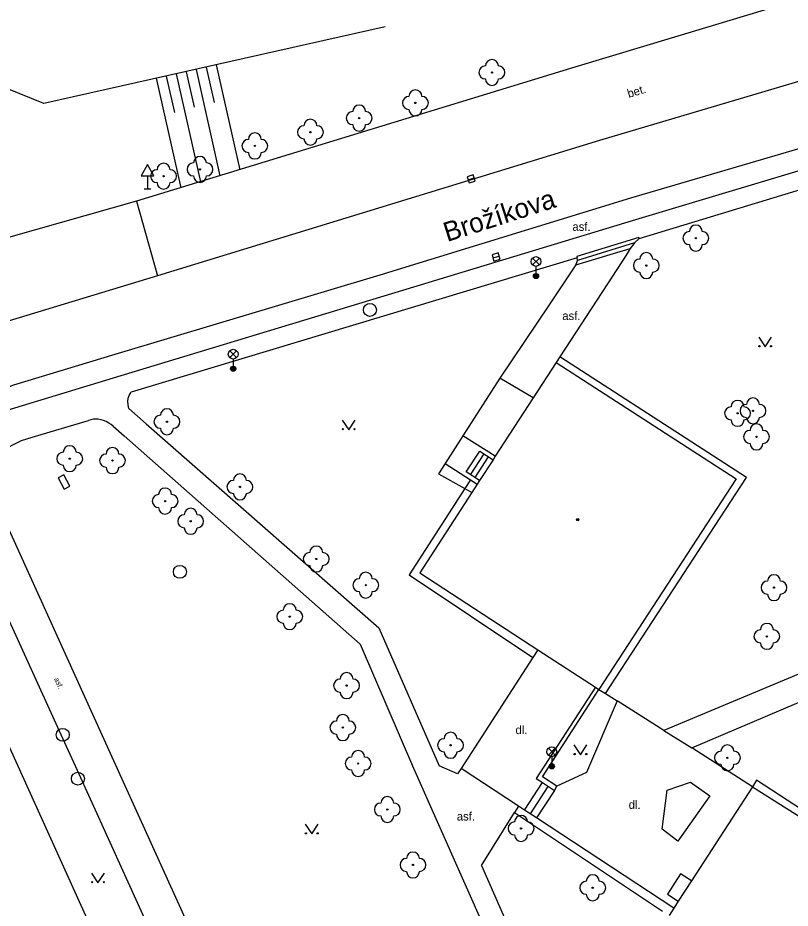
# Model space of a CAD drawing. Extents: x -598233 to -596890, y -1157848 to -1156431.
# Drawn here: x -597129.4 to -597069.8, y -1157291.6 to -1157222.9 of the extents above; entities that cross this region are included whole.
import ezdxf

# ---------------------------------------------------------------- set-up
doc = ezdxf.new("R2010")
doc.units = 0
for name, color, linetype in [('Level 10', 7, 'Continuous'), ('Level 11', 7, 'Continuous'), ('Level 14', 7, 'Continuous'), ('Level 15', 7, 'Continuous'), ('Level 22', 7, 'Continuous'), ('Level 24', 7, 'Continuous'), ('Level 27', 7, 'Continuous'), ('Level 33', 7, 'Continuous'), ('Level 34', 7, 'Continuous'), ('Level 36', 7, 'Continuous'), ('Level 39', 7, 'Continuous'), ('Level 40', 7, 'Continuous'), ('Level 5', 7, 'Continuous'), ('Level 50', 7, 'Continuous'), ('Level 7', 7, 'Continuous')]:
    doc.layers.add(name, color=color, linetype=linetype)

msp = doc.modelspace()

# ---------------------------------------------------------------- linework, layer by layer
at = {"layer": 'Level 10'}
for points in [[(-597060.71, -1157218.89), (-597086.42, -1157226.67), (-597120.23, -1157237.01)], [(-597044.97, -1157227.32), (-597065.86, -1157233.67), (-597081.73, -1157238.44), (-597101.15, -1157244.33), (-597121.44, -1157250.48), (-597130.24, -1157253.1599)], [(-597120.23, -1157237.01), (-597118.62, -1157242.77)], [(-597118.62, -1157242.77), (-597130.14, -1157246.25), (-597133.7, -1157247.32)], [(-597136.23, -1157265.52), (-597129.42, -1157280.52), (-597122.2, -1157296.45), (-597108.92, -1157325.79)]]:
    msp.add_lwpolyline(points, dxfattribs=at)
at = {"layer": 'Level 11'}
for points in [[(-597042.55, -1157225.13), (-597045.56, -1157225.85), (-597066.26, -1157232.11), (-597082.12, -1157236.77), (-597101.45, -1157242.72), (-597121.9, -1157248.83), (-597129.72, -1157251.19), (-597131.12, -1157251.73), (-597132.25, -1157252.3), (-597133.44, -1157253.03), (-597134.04, -1157253.52), (-597134.54, -1157253.92), (-597135.29, -1157254.64), (-597136.17, -1157255.68), (-597137.16, -1157257.16), (-597135.54, -1157258.02)], [(-597059.01, -1157224.75), (-597084.52, -1157232.33), (-597118.62, -1157242.77)], [(-597081.44, -1157239.89), (-597066.13, -1157235.2199), (-597065.99, -1157235.32), (-597065.8, -1157235.32), (-597065.67, -1157235.24), (-597065.59, -1157235.14), (-597065.56, -1157234.99), (-597054.42, -1157231.61), (-597050.55, -1157230.44)], [(-597081.44, -1157239.89), (-597081.4699, -1157239.8), (-597086.26, -1157241.27), (-597086.24, -1157241.38)], [(-597081.8, -1157240.2199), (-597086.2199, -1157241.57)], [(-597081.8, -1157240.2199), (-597081.87, -1157240.29), (-597082.15, -1157240.64)], [(-597081.44, -1157239.89), (-597081.8, -1157240.2199)], [(-597082.15, -1157240.64), (-597082.45, -1157241.17), (-597083.89, -1157243.37), (-597087.58, -1157249)], [(-597086.34, -1157241.92), (-597082.15, -1157240.64)], [(-597086.24, -1157241.38), (-597120.65, -1157251.75)], [(-597086.34, -1157241.92), (-597086.25, -1157241.74), (-597086.2199, -1157241.57)], [(-597086.2199, -1157241.57), (-597086.24, -1157241.38)], [(-597086.34, -1157241.92), (-597088.4, -1157244.99), (-597092.21, -1157250.67)], [(-597087.58, -1157249), (-597087.86, -1157249.44)], [(-597084.04, -1157275), (-597073.17, -1157258.31), (-597087.58, -1157249)], [(-597092.21, -1157250.67), (-597095.06, -1157255.11)], [(-597089.63, -1157252.18), (-597092.21, -1157250.67)], [(-597120.83, -1157252.99), (-597120.88, -1157252.71), (-597120.91, -1157252.42), (-597120.88, -1157252.2), (-597120.8, -1157251.99), (-597120.65, -1157251.75)], [(-597120.83, -1157252.99), (-597119.48, -1157254.18), (-597101.54, -1157269.92), (-597096.87, -1157280.58)], [(-597130.53, -1157256.24), (-597129.81, -1157255.83), (-597129.1, -1157255.48), (-597128.27, -1157255.2199), (-597123.94, -1157253.92)], [(-597122.0295, -1157254.3594), (-597122.1852, -1157254.2358), (-597122.3512, -1157254.126), (-597122.5598, -1157254.0141), (-597122.7662, -1157253.929), (-597122.966, -1157253.8739), (-597123.1952, -1157253.8297), (-597123.3839, -1157253.813), (-597123.5659, -1157253.8297), (-597123.9418, -1157253.9167)], [(-597122.03, -1157254.36), (-597121.19, -1157255.1), (-597102.98, -1157271.17), (-597098.86, -1157280.76), (-597083.73, -1157314.82)], [(-597095.06, -1157255.11), (-597096.42, -1157257.23)], [(-597092.56, -1157256.68), (-597095.06, -1157255.11)], [(-597093.77, -1157258.55), (-597094.79, -1157257.89), (-597093.75, -1157256.28), (-597092.7199, -1157256.95)], [(-597094.45, -1157258.11), (-597093.4099, -1157256.5)], [(-597094.11, -1157258.33), (-597093.07, -1157256.7199)], [(-597096.42, -1157257.23), (-597096.94, -1157258.03), (-597094.89, -1157259.18)], [(-597096.42, -1157257.23), (-597094.45, -1157258.51)], [(-597094.45, -1157258.51), (-597094.89, -1157259.18)], [(-597094.45, -1157258.51), (-597093.95, -1157258.83)], [(-597131.34, -1157259.6), (-597122.14, -1157279.87), (-597113.71, -1157298.46)], [(-597094.89, -1157259.18), (-597099.2, -1157265.84), (-597089.6599, -1157272.2199)], [(-597094.89, -1157259.18), (-597094.37, -1157259.48)], [(-597133.95, -1157260.84), (-597125.94, -1157278.43)], [(-597060.68, -1157269.94), (-597079.54, -1157277.85)], [(-597077.39, -1157279.19), (-597057.73, -1157270.83)], [(-597089.27, -1157271.61), (-597089.6599, -1157272.2199)], [(-597089.6599, -1157272.2199), (-597095.19, -1157280.77)], [(-597084.55, -1157274.68), (-597084.04, -1157275)], [(-597084.04, -1157275), (-597083.14, -1157275.56)], [(-597083.14, -1157275.56), (-597085.51, -1157281.09), (-597087.8, -1157282.15)], [(-597079.54, -1157277.85), (-597083.14, -1157275.56)], [(-597079.54, -1157277.85), (-597077.39, -1157279.19)], [(-597125.94, -1157278.43), (-597124.94, -1157280.63), (-597116.12, -1157300.06), (-597107.62, -1157318.88)], [(-597072.7199, -1157282.18), (-597077.39, -1157279.19)], [(-597095.19, -1157280.77), (-597095.46, -1157281.19), (-597096.87, -1157280.58)], [(-597090.76, -1157283.68), (-597095.19, -1157280.77)], [(-597068.78, -1157307.79), (-597058.04, -1157291.05), (-597072.39, -1157281.68), (-597072.7199, -1157282.18)], [(-597090.3, -1157283.98), (-597088.92, -1157281.86)], [(-597089.83, -1157284.28), (-597088.46, -1157282.17)], [(-597079.68, -1157285.46), (-597079.28, -1157282.45), (-597077.5, -1157281.84), (-597076.01, -1157282.89), (-597078.48, -1157286.39), (-597079.68, -1157285.46)], [(-597087.99, -1157282.4699), (-597089.37, -1157284.59)], [(-597093.62, -1157288.25), (-597091.08, -1157284.18)], [(-597093.62, -1157288.25), (-597083.04, -1157312.33)], [(-597077.42, -1157289.45), (-597078.26, -1157288.9099), (-597079.27, -1157290.48), (-597078.43, -1157291.02)]]:
    msp.add_lwpolyline(points, dxfattribs=at)
at = {"layer": 'Level 14'}
for points in [[(-597101.04, -1157223.56), (-597127.38, -1157229.4699)], [(-597127.38, -1157229.4699), (-597135.26, -1157226.28)], [(-597120.23, -1157237.01), (-597132.02, -1157240.34)]]:
    msp.add_lwpolyline(points, dxfattribs=at)
at = {"layer": 'Level 15'}
for points in [[(-597114.86, -1157226.6599), (-597114.25, -1157229.38)], [(-597114.09, -1157226.49), (-597112.27, -1157234.58)], [(-597117.94, -1157227.35), (-597117.31, -1157230.15)], [(-597117.17, -1157227.18), (-597115.3, -1157235.5)], [(-597116.4, -1157227.01), (-597115.78, -1157229.76)], [(-597115.63, -1157226.83), (-597113.79, -1157235.04)], [(-597118.7, -1157227.52), (-597116.81, -1157235.96)]]:
    msp.add_lwpolyline(points, dxfattribs=at)
at = {"layer": 'Level 22'}
for centre in [(-597092.81, -1157227.07), (-597098.71, -1157229.42), (-597103.05, -1157230.59), (-597106.81, -1157231.68), (-597111.1, -1157232.74), (-597115.33, -1157234.55), (-597118.14, -1157235.07), (-597077.08, -1157239.85), (-597080.9, -1157241.9699), (-597073.86, -1157253.37), (-597072.67, -1157253.18), (-597117.88, -1157254.02), (-597072.4, -1157255.19), (-597125.38, -1157256.87), (-597122.08, -1157257.02), (-597112.25, -1157259.05), (-597118.02, -1157260.14), (-597116.05, -1157261.7), (-597106.36, -1157264.61), (-597102.54, -1157266.63), (-597071.05, -1157266.82), (-597108.4099, -1157269.06), (-597071.6, -1157270.58), (-597104.02, -1157274.38), (-597104.31, -1157277.62), (-597096, -1157278.98), (-597103.13, -1157280.39), (-597074.64, -1157279.95), (-597100.88, -1157283.94), (-597090.56, -1157285.4), (-597098.9, -1157288.2199), (-597085.03, -1157289.98)]:
    msp.add_circle(centre, 0.05, dxfattribs=at)
for centre, start, end in [((-597092.81, -1157226.57), 0, 180), ((-597093.31, -1157227.07), 90, 270), ((-597092.31, -1157227.07), 270, 90), ((-597092.81, -1157227.57), 180, 0), ((-597098.71, -1157228.92), 0, 180), ((-597099.21, -1157229.42), 90, 270), ((-597098.21, -1157229.42), 270, 90), ((-597103.55, -1157230.59), 90, 270), ((-597103.05, -1157230.09), 0, 180), ((-597102.55, -1157230.59), 270, 90), ((-597098.71, -1157229.92), 180, 0), ((-597106.81, -1157231.18), 0, 180), ((-597107.31, -1157231.68), 90, 270), ((-597106.31, -1157231.68), 270, 90), ((-597103.05, -1157231.09), 180, 0), ((-597111.6, -1157232.74), 90, 270), ((-597111.1, -1157232.24), 0, 180), ((-597110.6, -1157232.74), 270, 90), ((-597106.81, -1157232.18), 180, 0), ((-597115.33, -1157234.05), 0, 180), ((-597111.1, -1157233.24), 180, 0), ((-597118.14, -1157234.57), 0, 180), ((-597115.83, -1157234.55), 90, 270), ((-597114.83, -1157234.55), 270, 90), ((-597118.64, -1157235.07), 90, 270), ((-597117.64, -1157235.07), 270, 90), ((-597118.14, -1157235.57), 180, 0), ((-597115.33, -1157235.05), 180, 0), ((-597077.08, -1157239.35), 0, 180), ((-597077.58, -1157239.85), 90, 270), ((-597076.58, -1157239.85), 270, 90), ((-597077.08, -1157240.35), 180, 0), ((-597080.9, -1157241.4699), 0, 180), ((-597081.4, -1157241.9699), 90, 270), ((-597080.4, -1157241.9699), 270, 90), ((-597080.9, -1157242.4699), 180, 0), ((-597072.67, -1157252.68), 0, 180), ((-597073.86, -1157252.87), 0, 180), ((-597073.17, -1157253.18), 90, 270), ((-597072.17, -1157253.18), 270, 90), ((-597118.38, -1157254.02), 90, 270), ((-597117.88, -1157253.52), 0, 180), ((-597117.38, -1157254.02), 270, 90), ((-597074.36, -1157253.37), 90, 270), ((-597073.36, -1157253.37), 270, 90), ((-597073.86, -1157253.87), 180, 0), ((-597072.67, -1157253.68), 180, 0), ((-597072.4, -1157254.69), 0, 180), ((-597117.88, -1157254.52), 180, 0), ((-597072.9, -1157255.19), 90, 270), ((-597071.9, -1157255.19), 270, 90), ((-597125.38, -1157256.37), 0, 180), ((-597122.08, -1157256.52), 0, 180), ((-597072.4, -1157255.69), 180, 0), ((-597125.88, -1157256.87), 90, 270), ((-597124.88, -1157256.87), 270, 90), ((-597122.58, -1157257.02), 90, 270), ((-597121.58, -1157257.02), 270, 90), ((-597125.38, -1157257.37), 180, 0), ((-597122.08, -1157257.52), 180, 0), ((-597112.25, -1157258.55), 0, 180), ((-597112.75, -1157259.05), 90, 270), ((-597111.75, -1157259.05), 270, 90), ((-597118.52, -1157260.14), 90, 270), ((-597118.02, -1157259.64), 0, 180), ((-597117.52, -1157260.14), 270, 90), ((-597112.25, -1157259.55), 180, 0), ((-597118.02, -1157260.64), 180, 0), ((-597116.05, -1157261.2), 0, 180), ((-597116.55, -1157261.7), 90, 270), ((-597115.55, -1157261.7), 270, 90), ((-597116.05, -1157262.2), 180, 0), ((-597106.36, -1157264.11), 0, 180), ((-597106.86, -1157264.61), 90, 270), ((-597105.86, -1157264.61), 270, 90), ((-597106.36, -1157265.11), 180, 0), ((-597102.54, -1157266.13), 0, 180), ((-597071.05, -1157266.32), 0, 180), ((-597103.04, -1157266.63), 90, 270), ((-597102.04, -1157266.63), 270, 90), ((-597071.55, -1157266.82), 90, 270), ((-597070.55, -1157266.82), 270, 90), ((-597102.54, -1157267.13), 180, 0), ((-597071.05, -1157267.32), 180, 0), ((-597108.9099, -1157269.06), 90, 270), ((-597108.4099, -1157268.56), 0, 180), ((-597107.9099, -1157269.06), 270, 90), ((-597108.4099, -1157269.56), 180, 0), ((-597071.6, -1157270.08), 0, 180), ((-597072.1, -1157270.58), 90, 270), ((-597071.1, -1157270.58), 270, 90), ((-597071.6, -1157271.08), 180, 0), ((-597104.02, -1157273.88), 0, 180), ((-597104.52, -1157274.38), 90, 270), ((-597103.52, -1157274.38), 270, 90), ((-597104.02, -1157274.88), 180, 0), ((-597104.31, -1157277.12), 0, 180), ((-597104.81, -1157277.62), 90, 270), ((-597103.81, -1157277.62), 270, 90), ((-597104.31, -1157278.12), 180, 0), ((-597096, -1157278.48), 0, 180), ((-597096.5, -1157278.98), 90, 270), ((-597095.5, -1157278.98), 270, 90), ((-597074.64, -1157279.45), 0, 180), ((-597103.13, -1157279.89), 0, 180), ((-597096, -1157279.48), 180, 0), ((-597075.14, -1157279.95), 90, 270), ((-597074.14, -1157279.95), 270, 90), ((-597103.63, -1157280.39), 90, 270), ((-597102.63, -1157280.39), 270, 90), ((-597103.13, -1157280.89), 180, 0), ((-597074.64, -1157280.45), 180, 0), ((-597100.88, -1157283.44), 0, 180), ((-597101.38, -1157283.94), 90, 270), ((-597100.38, -1157283.94), 270, 90), ((-597100.88, -1157284.44), 180, 0), ((-597090.56, -1157284.9), 0, 180), ((-597091.06, -1157285.4), 90, 270), ((-597090.06, -1157285.4), 270, 90), ((-597090.56, -1157285.9), 180, 0), ((-597098.9, -1157287.7199), 0, 180), ((-597099.4, -1157288.2199), 90, 270), ((-597098.4, -1157288.2199), 270, 90), ((-597098.9, -1157288.7199), 180, 0), ((-597085.03, -1157289.48), 0, 180), ((-597085.53, -1157289.98), 90, 270), ((-597084.53, -1157289.98), 270, 90), ((-597085.03, -1157290.48), 180, 0)]:
    msp.add_arc(centre, 0.5, start, end, dxfattribs=at)
at = {"layer": 'Level 24'}
msp.add_lwpolyline([(-597126.2746, -1157258.3446), (-597125.8076, -1157259.2289), (-597125.3654, -1157258.9954), (-597125.8324, -1157258.1111)], close=True, dxfattribs=at)
at = {"layer": 'Level 27'}
for p, q in [((-597094.6486, -1157235.3544), (-597094.1712, -1157235.2056)), ((-597092.7295, -1157241.3818), (-597092.2505, -1157241.2382))]:
    msp.add_line(p, q, dxfattribs=at)
for points in [[(-597094.5742, -1157235.5931), (-597094.0968, -1157235.4443), (-597094.2456, -1157234.9669), (-597094.723, -1157235.1157)], [(-597092.6576, -1157241.6213), (-597092.1787, -1157241.4776), (-597092.3224, -1157240.9987), (-597092.8013, -1157241.1424)]]:
    msp.add_lwpolyline(points, close=True, dxfattribs=at)
for centre in [(-597102.2199, -1157245.39), (-597116.88, -1157265.6), (-597125.92, -1157278.18), (-597124.75, -1157281.56)]:
    msp.add_circle(centre, 0.5, dxfattribs=at)
at = {"layer": 'Level 33'}
for p, q in [((-597089.6749, -1157241.92), (-597089.1449, -1157241.39)), ((-597089.6749, -1157241.39), (-597089.1449, -1157241.92)), ((-597089.4099, -1157242.03), (-597089.4099, -1157242.78)), ((-597113.035, -1157249.07), (-597112.505, -1157248.54)), ((-597113.035, -1157248.54), (-597112.505, -1157249.07)), ((-597112.77, -1157249.18), (-597112.77, -1157249.93)), ((-597088.455, -1157279.75), (-597087.925, -1157279.22)), ((-597088.455, -1157279.22), (-597087.925, -1157279.75)), ((-597088.19, -1157279.86), (-597088.19, -1157280.61))]:
    msp.add_line(p, q, dxfattribs=at)
for centre, radius in [((-597089.4099, -1157241.655), 0.375), ((-597089.4099, -1157242.78), 0.2), ((-597089.4099, -1157242.78), 0.1445), ((-597089.4099, -1157242.78), 0.0876), ((-597112.77, -1157248.805), 0.375), ((-597112.77, -1157249.93), 0.2), ((-597112.77, -1157249.93), 0.1445), ((-597112.77, -1157249.93), 0.0876), ((-597088.19, -1157279.485), 0.375), ((-597088.19, -1157280.61), 0.2), ((-597088.19, -1157280.61), 0.1445), ((-597088.19, -1157280.61), 0.0876)]:
    msp.add_circle(centre, radius, dxfattribs=at)
at = {"layer": 'Level 34'}
for p, q in [((-597119.38, -1157235.042), (-597119.38, -1157236.06)), ((-597119.63, -1157236.06), (-597119.13, -1157236.06))]:
    msp.add_line(p, q, dxfattribs=at)
msp.add_lwpolyline([(-597119.88, -1157235.042), (-597118.88, -1157235.042), (-597119.38, -1157234.176)], close=True, dxfattribs=at)
at = {"layer": 'Level 36'}
for points in [[(-597072.23, -1157247.5), (-597071.73, -1157248.25), (-597071.23, -1157247.5)], [(-597104.36, -1157253.89), (-597103.86, -1157254.64), (-597103.36, -1157253.89)], [(-597086.48, -1157278.96), (-597085.98, -1157279.71), (-597085.48, -1157278.96)], [(-597107.21, -1157285.08), (-597106.71, -1157285.83), (-597106.21, -1157285.08)], [(-597123.7, -1157288.85), (-597123.2, -1157289.6), (-597122.7, -1157288.85)]]:
    msp.add_lwpolyline(points, dxfattribs=at)
for centre in [(-597072.1802, -1157248.1998), (-597071.2808, -1157248.1998), (-597104.3102, -1157254.5898), (-597103.4108, -1157254.5898), (-597086.4302, -1157279.6598), (-597085.5308, -1157279.6598), (-597107.1602, -1157285.7798), (-597106.2608, -1157285.7798), (-597123.6502, -1157289.5498), (-597122.7508, -1157289.5498)]:
    msp.add_circle(centre, 0.05, dxfattribs=at)
at = {"layer": 'Level 39'}
for radius in [0.09, 0.0398]:
    msp.add_circle((-597086.19, -1157261.57), radius, dxfattribs=at)
at = {"layer": 'Level 5'}
for points in [[(-597087.86, -1157249.44), (-597089.63, -1157252.18)], [(-597087.86, -1157249.44), (-597073.96, -1157258.42)], [(-597089.63, -1157252.18), (-597092.56, -1157256.68)], [(-597092.7199, -1157256.95), (-597093.77, -1157258.55)], [(-597092.56, -1157256.68), (-597092.7199, -1157256.95)], [(-597093.95, -1157258.83), (-597094.37, -1157259.48)], [(-597093.77, -1157258.55), (-597093.95, -1157258.83)], [(-597073.96, -1157258.42), (-597084.55, -1157274.68)], [(-597094.37, -1157259.48), (-597098.38, -1157265.67)], [(-597098.38, -1157265.67), (-597089.27, -1157271.61)], [(-597089.27, -1157271.61), (-597084.82, -1157274.5)], [(-597084.82, -1157274.5), (-597084.55, -1157274.68)], [(-597072.7199, -1157282.18), (-597077.42, -1157289.45)], [(-597072.7199, -1157282.18), (-597058.98, -1157290.85)], [(-597077.42, -1157289.45), (-597078.43, -1157291.02)], [(-597078.43, -1157291.02), (-597078.78, -1157291.55)], [(-597078.78, -1157291.55), (-597079.14, -1157292.12)]]:
    msp.add_lwpolyline(points, dxfattribs=at)
at = {"layer": 'Level 7'}
for points in [[(-597084.82, -1157274.5), (-597089.39, -1157281.56)], [(-597087.8, -1157282.15), (-597088.92, -1157281.43), (-597084.55, -1157274.68)], [(-597089.39, -1157281.56), (-597088.92, -1157281.86)], [(-597088.92, -1157281.86), (-597087.99, -1157282.4699)], [(-597087.99, -1157282.4699), (-597087.8, -1157282.15)], [(-597090.76, -1157283.68), (-597091.08, -1157284.18)], [(-597090.3, -1157283.98), (-597090.76, -1157283.68)], [(-597091.08, -1157284.18), (-597079.64, -1157291.78)], [(-597089.37, -1157284.59), (-597090.3, -1157283.98)], [(-597078.78, -1157291.55), (-597089.37, -1157284.59)]]:
    msp.add_lwpolyline(points, dxfattribs=at)

# ---------------------------------------------------------------- texts
at = {"layer": 'Level 40'}
for s, height, rotation, p in [('bet.', 0.65, 17, (-597082.25, -1157229.04)), ('asf.', 0.4, 294.029935, (-597126.59, -1157273.86))]:
    msp.add_text(s, height=height, rotation=rotation, dxfattribs=at).set_placement(p)
for s, p in [('asf.', (-597086.6, -1157239.29)), ('asf.', (-597087.38, -1157246.17)), ('dl.', (-597090.99, -1157278.12)), ('dl.', (-597082.26, -1157283.89)), ('asf.', (-597095.52, -1157284.79))]:
    msp.add_text(s, height=0.65, dxfattribs=at).set_placement(p)
at = {"layer": 'Level 50'}
msp.add_text('Brožíkova', height=1.5, rotation=17.696275, dxfattribs=at).set_placement((-597096.2656, -1157240.1568))

doc.saveas('drawing.dxf')
